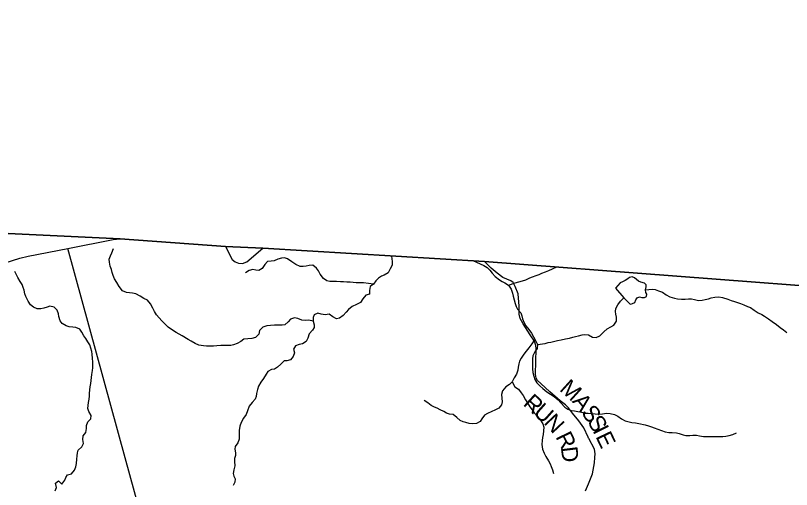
# Model space of a CAD drawing. Extents: x 1578669 to 1989827, y 208020 to 553079.
# Drawn here: x 1735744 to 1749878, y 432203 to 440841 of the extents above; entities that cross this region are included whole.
import ezdxf

# ---------------------------------------------------------------- set-up
doc = ezdxf.new("R2010")
doc.units = 0
for name, color, linetype in [('GM_X_Adjacent_County', 7, 'Continuous'), ('GM_X_County', 7, 'Continuous'), ('GM_X_County_Road', 7, 'Continuous'), ('GM_X_Minor_Lake', 7, 'Continuous'), ('GM_X_Minor_River', 7, 'Continuous'), ('GM_X_State_Route', 7, 'Continuous'), ('GM_X_Township', 7, 'Continuous'), ('GM_X_Township_Road', 7, 'Continuous'), ('GM_X_Township_Road_Text', 7, 'Continuous')]:
    doc.layers.add(name, color=color, linetype=linetype)

msp = doc.modelspace()

# ---------------------------------------------------------------- linework, layer by layer
at = {"layer": 'GM_X_Adjacent_County'}
msp.add_lwpolyline([(1751291, 435826), (1744285, 436361), (1740249, 436602), (1739572, 436632), (1737649, 436770), (1731391, 437070), (1726608, 437330), (1727045, 439667), (1727145, 440204), (1729274, 449424)], dxfattribs=at)
at = {"layer": 'GM_X_County'}
msp.add_lwpolyline([(1722260, 413009), (1723331, 419580), (1723418, 420076), (1725530, 431500), (1725542, 431563), (1725743, 432718), (1725839, 433225), (1726229, 435310), (1726608, 437330), (1731391, 437070), (1737649, 436770), (1739572, 436632), (1740249, 436602), (1744285, 436361), (1751291, 435826), (1753632, 435648), (1756376, 435474), (1759601, 435200), (1762690, 434969), (1773240, 434184)], dxfattribs=at)
at = {"layer": 'GM_X_County_Road'}
msp.add_lwpolyline([(1738440, 430236), (1737742, 432782), (1736697, 436592)], dxfattribs=at)
at = {"layer": 'GM_X_Minor_Lake'}
for points in [[(1746824, 435693), (1746931, 435589), (1746955, 435581), (1746985, 435591), (1747023, 435611), (1747045, 435658), (1747069, 435694), (1747111, 435712), (1747151, 435702), (1747199, 435704), (1747239, 435718), (1747245, 435762), (1747223, 435792), (1747217, 435842), (1747233, 435894), (1747233, 435932), (1747199, 435964), (1747137, 435984), (1747089, 436000), (1747055, 436030), (1747021, 436061), (1746977, 436076), (1746929, 436066), (1746898, 436044), (1746848, 436012), (1746798, 435990), (1746758, 435970), (1746672, 435872)], [(1746672, 435872), (1746824, 435693)]]:
    msp.add_lwpolyline(points, dxfattribs=at)
at = {"layer": 'GM_X_Minor_River'}
for points in [[(1741166, 435268), (1741084, 435288), (1741024, 435282), (1740958, 435286), (1740888, 435318), (1740824, 435332), (1740756, 435308), (1740710, 435258), (1740651, 435206), (1740601, 435200), (1740531, 435198), (1740461, 435198), (1740387, 435194), (1740319, 435185), (1740249, 435163), (1740191, 435101), (1740175, 435033), (1740115, 434975), (1740049, 434953), (1739976, 434950), (1739904, 434940), (1739848, 434900), (1739782, 434866), (1739716, 434838), (1739666, 434830), (1739608, 434828), (1739486, 434828), (1739410, 434820), (1739348, 434815), (1739290, 434813), (1739225, 434813), (1739169, 434819), (1739081, 434835), (1739015, 434863), (1738941, 434907), (1738887, 434937), (1738779, 435006), (1738725, 435032), (1738671, 435064), (1738601, 435108), (1738527, 435164), (1738455, 435228), (1738411, 435278), (1738363, 435334), (1738315, 435388), (1738277, 435447), (1738245, 435509), (1738204, 435587), (1738146, 435651), (1738084, 435685), (1738012, 435727), (1737936, 435767), (1737876, 435779), (1737764, 435795), (1737694, 435825), (1737630, 435903), (1737588, 435976), (1737550, 436044), (1737524, 436100), (1737506, 436160), (1737490, 436212), (1737470, 436271), (1737454, 436343), (1737452, 436401), (1737474, 436463), (1737498, 436519), (1737528, 436594)], [(1742592, 436456), (1742606, 436361), (1742602, 436294), (1742570, 436222), (1742530, 436154), (1742462, 436110), (1742412, 436088), (1742358, 436054), (1742308, 436007), (1742262, 435943), (1742204, 435905), (1742192, 435831), (1742190, 435761), (1742125, 435747), (1742073, 435680), (1742025, 435614), (1741955, 435572), (1741877, 435540), (1741809, 435484), (1741767, 435433), (1741711, 435373), (1741643, 435327), (1741591, 435313), (1741527, 435351), (1741457, 435397), (1741386, 435387), (1741314, 435399), (1741250, 435417), (1741182, 435387), (1741164, 435335), (1741166, 435268), (1741184, 435204), (1741184, 435154), (1741154, 435104), (1741096, 435042), (1741068, 434963), (1741040, 434903), (1740970, 434857), (1740912, 434843), (1740846, 434819), (1740810, 434761), (1740826, 434694), (1740799, 434628), (1740753, 434564), (1740685, 434550), (1740635, 434548), (1740577, 434486), (1740519, 434433), (1740459, 434397), (1740409, 434389), (1740341, 434355), (1740311, 434303), (1740259, 434229), (1740215, 434160), (1740168, 434088), (1740150, 434028), (1740134, 433954), (1740128, 433900), (1740110, 433849), (1740054, 433787), (1740000, 433719), (1739972, 433639), (1739946, 433570), (1739898, 433502), (1739852, 433424), (1739832, 433358), (1739820, 433281), (1739816, 433229), (1739818, 433177), (1739818, 433121), (1739792, 433055), (1739746, 432986), (1739738, 432936), (1739751, 432874), (1739749, 432824), (1739735, 432768), (1739733, 432712), (1739739, 432637), (1739719, 432563), (1739709, 432497), (1739719, 432447), (1739745, 432397), (1739739, 432336), (1739711, 432274)], [(1742262, 435943), (1742081, 435969), (1741951, 435969), (1741895, 435973), (1741841, 435979), (1741777, 435983), (1741717, 435985), (1741661, 435989), (1741591, 435991), (1741537, 435991), (1741469, 435993), (1741415, 436007), (1741356, 436051), (1741296, 436127), (1741262, 436189), (1741226, 436239), (1741162, 436291), (1741092, 436283), (1741038, 436271), (1740986, 436265), (1740930, 436267), (1740852, 436305), (1740780, 436355), (1740696, 436407), (1740642, 436425), (1740590, 436421), (1740521, 436401), (1740455, 436369), (1740401, 436365), (1740335, 436359), (1740283, 436301), (1740239, 436232), (1740175, 436194), (1740119, 436202), (1740069, 436214), (1739999, 436196), (1739931, 436152)], [(1744075, 436376), (1744210, 436318), (1744276, 436286), (1744334, 436248), (1744385, 436198), (1744425, 436148), (1744483, 436084), (1744557, 436026), (1744609, 435994), (1744659, 435968), (1744723, 435928), (1744771, 435853), (1744797, 435779), (1744811, 435729), (1744829, 435659), (1744845, 435595), (1744863, 435541), (1744885, 435489), (1744946, 435421), (1744966, 435370), (1744976, 435316), (1745002, 435250), (1745040, 435188), (1745094, 435120), (1745142, 435050), (1745218, 434918), (1745250, 434845), (1745248, 434775), (1745204, 434713), (1745170, 434639), (1745162, 434587), (1745160, 434523), (1745160, 434464), (1745162, 434400), (1745170, 434338), (1745186, 434270), (1745206, 434210), (1745242, 434146), (1745292, 434092), (1745350, 434046), (1745422, 433986), (1745489, 433939), (1745557, 433895), (1745627, 433835), (1745675, 433781), (1745751, 433705), (1745803, 433667), (1745863, 433645), (1745929, 433637), (1745987, 433625), (1746051, 433611), (1746122, 433597), (1746174, 433593), (1746230, 433590), (1746304, 433584), (1746364, 433578), (1746436, 433582), (1746508, 433596), (1746578, 433590), (1746654, 433570), (1746717, 433538), (1746781, 433494), (1746851, 433456), (1746919, 433438), (1746969, 433426), (1747039, 433418), (1747095, 433408), (1747215, 433380), (1747272, 433366), (1747326, 433348), (1747376, 433326), (1747446, 433300), (1747508, 433278), (1747578, 433256), (1747646, 433242), (1747706, 433245), (1747782, 433237), (1747833, 433221), (1747903, 433197), (1747957, 433187), (1748029, 433189), (1748081, 433195), (1748149, 433191), (1748201, 433179), (1748273, 433171), (1748412, 433171), (1748500, 433167), (1748566, 433168), (1748626, 433170), (1748680, 433178), (1748744, 433188), (1748812, 433204), (1748878, 433238)], [(1744723, 435928), (1744845, 435968), (1744915, 435986), (1744981, 436008), (1745040, 436026), (1745112, 436058), (1745164, 436076), (1745228, 436101), (1745282, 436121), (1745334, 436143), (1745400, 436169), (1745460, 436195), (1745607, 436261)], [(1736208, 435495), (1736136, 435495), (1736070, 435527), (1736020, 435569), (1735972, 435637), (1735932, 435718), (1735914, 435770), (1735900, 435834), (1735882, 435886), (1735864, 435936), (1735828, 435994), (1735786, 436065), (1735760, 436117), (1735734, 436175)], [(1747217, 435842), (1747341, 435854), (1747393, 435848), (1747457, 435826), (1747528, 435798), (1747594, 435752), (1747664, 435716), (1747748, 435691), (1747804, 435679), (1747876, 435669), (1747940, 435669), (1748000, 435675), (1748058, 435677), (1748109, 435665), (1748185, 435649), (1748251, 435653), (1748307, 435665), (1748367, 435677), (1748417, 435693), (1748483, 435709), (1748555, 435716), (1748619, 435700), (1748720, 435672), (1748782, 435648), (1748842, 435628), (1748896, 435608), (1748948, 435590), (1749010, 435566), (1749080, 435540), (1749132, 435518), (1749198, 435472), (1749271, 435424), (1749339, 435392), (1749389, 435362), (1749461, 435312), (1749529, 435266), (1749603, 435212), (1749671, 435158), (1749736, 435110), (1749796, 435062)], [(1745250, 434845), (1745392, 434864), (1745444, 434880), (1745494, 434890), (1745567, 434906), (1745617, 434916), (1745685, 434930), (1745765, 434950), (1745833, 434964), (1745893, 434979), (1745947, 434991), (1745997, 435005), (1746065, 435023), (1746115, 435027), (1746184, 435023), (1746256, 434979), (1746322, 434973), (1746390, 435005), (1746458, 435075), (1746524, 435134), (1746588, 435170), (1746640, 435200), (1746692, 435270), (1746692, 435342), (1746678, 435396), (1746674, 435449), (1746682, 435501), (1746714, 435567), (1746766, 435635), (1746824, 435693)], [(1736466, 432178), (1736492, 432242), (1736472, 432317), (1736530, 432359), (1736590, 432299), (1736645, 432371), (1736663, 432423), (1736689, 432473), (1736763, 432490), (1736817, 432554), (1736841, 432616), (1736853, 432680), (1736861, 432757), (1736865, 432819), (1736871, 432869), (1736887, 432919), (1736953, 432981), (1736983, 433042), (1736971, 433112), (1736978, 433182), (1737024, 433244), (1737038, 433317), (1737036, 433371), (1737062, 433435), (1737114, 433489), (1737120, 433549), (1737080, 433624), (1737064, 433680), (1737066, 433734), (1737074, 433790), (1737084, 433852), (1737090, 433903), (1737092, 433953), (1737096, 434019), (1737104, 434077), (1737114, 434137), (1737120, 434190), (1737128, 434244), (1737134, 434300), (1737146, 434372), (1737153, 434422), (1737155, 434474), (1737153, 434529), (1737147, 434589), (1737141, 434667), (1737133, 434717), (1737117, 434781), (1737095, 434838), (1737061, 434894), (1737023, 434952), (1736989, 435006), (1736955, 435068), (1736915, 435122), (1736845, 435158), (1736791, 435164), (1736724, 435170), (1736666, 435184), (1736592, 435228), (1736556, 435279), (1736532, 435353), (1736526, 435403), (1736504, 435469), (1736446, 435527), (1736370, 435543), (1736320, 435525), (1736260, 435507), (1736208, 435495)], [(1745218, 434918), (1745184, 434912), (1745146, 434855), (1745094, 434787), (1745044, 434723), (1745004, 434667), (1744952, 434599), (1744924, 434544), (1744910, 434494), (1744902, 434432), (1744894, 434378), (1744867, 434308), (1744829, 434239), (1744793, 434165), (1744741, 434115), (1744675, 434075), (1744613, 433999), (1744599, 433932), (1744603, 433866), (1744609, 433800), (1744595, 433748), (1744545, 433686), (1744475, 433648), (1744423, 433625), (1744343, 433589), (1744289, 433557), (1744241, 433493), (1744206, 433443), (1744138, 433404), (1744060, 433402), (1744010, 433408), (1743948, 433422), (1743896, 433436), (1743844, 433460), (1743782, 433518), (1743716, 433568), (1743648, 433576), (1743597, 433594), (1743547, 433624), (1743477, 433656), (1743427, 433684), (1743375, 433704), (1743313, 433736), (1743253, 433780), (1743189, 433823)], [(1744793, 434165), (1744841, 434077), (1744904, 434031), (1744956, 433967), (1744990, 433915), (1745034, 433839), (1745078, 433769), (1745114, 433710), (1745154, 433652), (1745190, 433602), (1745252, 433532), (1745308, 433464), (1745350, 433402), (1745368, 433338), (1745364, 433272), (1745354, 433207), (1745344, 433149), (1745336, 433097), (1745332, 433021), (1745346, 432941), (1745372, 432865), (1745406, 432802), (1745451, 432728), (1745481, 432674), (1745503, 432624), (1745527, 432562), (1745545, 432494)]]:
    msp.add_lwpolyline(points, dxfattribs=at)
at = {"layer": 'GM_X_State_Route'}
for points in [[(1735417, 436289), (1735825, 436420), (1735977, 436456), (1736697, 436592), (1737524, 436760), (1737649, 436770)], [(1739572, 436632), (1739693, 436397), (1739748, 436351), (1739803, 436328), (1739877, 436323), (1739956, 436351), (1740250, 436602)]]:
    msp.add_lwpolyline(points, dxfattribs=at)
at = {"layer": 'GM_X_Township'}
msp.add_lwpolyline([(1722260, 413009), (1723331, 419580), (1723418, 420076), (1725530, 431500), (1725542, 431563), (1725743, 432718), (1725839, 433225), (1726229, 435310), (1726608, 437330), (1731391, 437070), (1737649, 436770), (1739572, 436632), (1740249, 436602), (1744285, 436361), (1751291, 435826), (1753632, 435648), (1756376, 435474), (1755893, 429605), (1754115, 428208), (1752891, 427246), (1748639, 423905), (1745267, 421255), (1739976, 417096)], dxfattribs=at)
at = {"layer": 'GM_X_Township_Road'}
for points in [[(1746182, 433141), (1746174, 433158), (1746094, 433324), (1746006, 433452), (1745892, 433594), (1745815, 433694), (1745761, 433747), (1745664, 433820), (1745476, 433985), (1745312, 434136), (1745251, 434187), (1745225, 434232), (1745214, 434305), (1745226, 434766), (1745223, 434830), (1745195, 434904), (1745120, 435020), (1744989, 435225), (1744936, 435322), (1744919, 435397), (1744918, 435546), (1744898, 435771), (1744847, 435900), (1744810, 435973), (1744766, 436005), (1744620, 436065), (1744516, 436148), (1744411, 436237), (1744285, 436361)], [(1746124, 432176), (1746184, 432308), (1746251, 432487), (1746292, 432692), (1746299, 432784), (1746304, 432854), (1746288, 432941), (1746187, 433131), (1746182, 433141)]]:
    msp.add_lwpolyline(points, dxfattribs=at)

# ---------------------------------------------------------------- texts
at = {"layer": 'GM_X_Township_Road_Text'}
for s, rotation, p in [('M', 317.7871, (1745639, 434017)), ('R', 317.7746, (1744975, 433750)), ('U', 318.3977, (1745160, 433582)), ('A', 309.1713, (1745872, 433807)), ('S', 306.3558, (1746036, 433605)), ('N', 313.3152, (1745353, 433412)), ('S', 299.7243, (1746151, 433450)), ('I', 296.8758, (1746250, 433278)), ('R', 295.9507, (1745576, 433166)), ('E', 295.4208, (1746304, 433170)), ('D', 276.9601, (1745677, 432970))]:
    msp.add_text(s, height=300, rotation=rotation, dxfattribs=at).set_placement(p)

doc.saveas('drawing.dxf')
